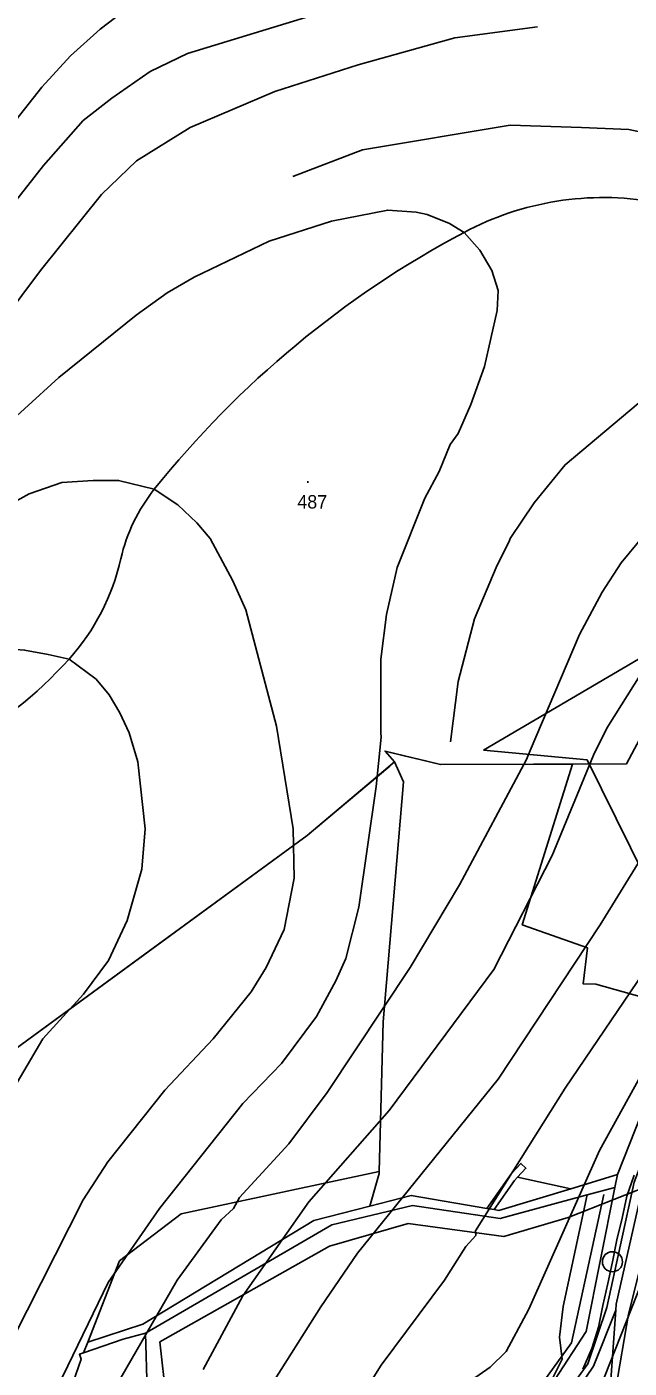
# Model space of a CAD drawing. Extents: x -510989 to -501240, y -1184665 to -1176098.
# Drawn here: x -510334 to -510064, y -1177370 to -1176770 of the extents above; entities that cross this region are included whole.
import ezdxf

# ---------------------------------------------------------------- set-up
doc = ezdxf.new("R2010")
doc.units = 0
for name, color, linetype in [('lesni_pozemek', 7, 'Continuous'), ('NAVRH_revitalizace_toku', 7, 'Continuous'), ('NAVRH_rozvodnice', 7, 'Continuous'), ('orna_puda', 7, 'Continuous'), ('ostatni_plocha_x_neplodna_puda', 7, 'Continuous'), ('ostatni_plocha_x_ostatni_komunikace', 7, 'Continuous'), ('popis', 7, 'Continuous'), ('STAV_povodi', 7, 'Continuous'), ('STAV_systematicke_odvodneni', 7, 'Continuous'), ('trasovani_toku', 7, 'Continuous'), ('trvaly_travni_porost', 7, 'Continuous'), ('vrstevnice_01', 7, 'Continuous'), ('vrstevnice_02', 7, 'Continuous'), ('vrstevnice_03', 7, 'Continuous'), ('vrstevnice_05', 7, 'Continuous'), ('zastavena_plocha_a_nadvori', 7, 'Continuous')]:
    doc.layers.add(name, color=color, linetype=linetype)

msp = doc.modelspace()

# ---------------------------------------------------------------- linework, layer by layer
at = {"layer": 'lesni_pozemek'}
for points in [[(-510039.68, -1177209.36), (-510069.13, -1177283.78), (-510089.97, -1177290.06), (-510113.88, -1177284.93), (-510110.08, -1177280.89), (-510112.36, -1177278.75), (-510116.58, -1177283.24), (-510127.58, -1177298.87), (-510161.42, -1177293.09), (-510180.05, -1177297.88), (-510175.89, -1177283.29), (-510175.86, -1177282.31), (-510173.97, -1177215.35), (-510164.95, -1177108), (-510169, -1177099), (-510173.17, -1177094.21), (-510170.75, -1177094.79), (-510161.43, -1177097.07), (-510158.87, -1177097.69), (-510148.36, -1177100.25), (-510089.28, -1177099.99), (-510111.76, -1177171.89), (-510082.53, -1177182.28), (-510084.44, -1177198.43), (-510078.81, -1177198.53), (-510049.52, -1177206.8)], [(-510349, -1177235), (-510208, -1177132), (-510171, -1177101), (-510169, -1177099), (-510164.95, -1177108), (-510173.97, -1177215.35), (-510175.86, -1177282.31), (-510264.52, -1177301.35), (-510292.13, -1177322.38), (-510306.29, -1177358.7), (-510308.17, -1177363.54), (-510310.07, -1177364.2), (-510309.3, -1177366.43), (-510316.48, -1177386.96)]]:
    msp.add_lwpolyline(points, dxfattribs=at)
for points in [[(-510069.13, -1177283.78), (-510070.28, -1177289.5), (-510082.63, -1177292.86), (-510121.69, -1177303.47), (-510160.82, -1177297.6), (-510197.02, -1177306.26), (-510280.39, -1177354.79), (-510290.41, -1177357.42), (-510308.17, -1177363.54), (-510306.29, -1177358.7), (-510281.65, -1177350.67), (-510205.06, -1177304.31), (-510180.05, -1177297.88), (-510161.42, -1177293.09), (-510127.58, -1177298.87), (-510124.32, -1177299.42), (-510122.26, -1177299.77), (-510089.97, -1177290.06)], [(-510175.89, -1177283.29), (-510180.05, -1177297.88), (-510205.06, -1177304.31), (-510281.65, -1177350.67), (-510306.29, -1177358.7), (-510292.13, -1177322.38), (-510264.52, -1177301.35), (-510175.86, -1177282.31)]]:
    msp.add_lwpolyline(points, close=True, dxfattribs=at)
at = {"layer": 'NAVRH_revitalizace_toku'}
for points in [[(-510075.17, -1177292.7), (-510089.63, -1177359.05), (-510129.61, -1177414.34), (-510139.82, -1177439.86), (-510140.67, -1177513.01), (-510142.37, -1177596.38), (-510119.41, -1177649.97), (-510081.13, -1177743.53)], [(-510059.86, -1177739.28), (-510064.11, -1177717.17), (-510112.6, -1177601.48), (-510116.86, -1177569.15), (-510116, -1177448.36), (-510079.43, -1177415.19), (-510070.07, -1177380.31), (-510064.11, -1177346.29), (-510049.65, -1177288.44)]]:
    msp.add_lwpolyline(points, dxfattribs=at)
at = {"layer": 'NAVRH_rozvodnice'}
for centre, radius, start, end in [((-510075.33, -1176979.44), 133.03, 80.08202, 118.01369), ((-509928.32, -1177255.77), 446.03, 118.01369, 141.31731), ((-510216.48, -1177025.06), 76.89, 141.31731, 167.22833), ((-510389.63, -1176985.81), 100.65, 318.12058, 347.22833), ((-510455.7, -1176926.57), 189.39, 298.5056, 318.12058)]:
    msp.add_arc(centre, radius, start, end, dxfattribs=at)
at = {"layer": 'orna_puda'}
for points in [[(-510072, -1177373.55), (-510069.84, -1177344.42), (-510069.64, -1177341.76), (-510058.1, -1177290.28), (-510033.05, -1177225.78), (-510005.07, -1177163.76), (-509970.05, -1177086.08), (-509958.17, -1177067.6), (-509951.38, -1177059.39), (-509943.37, -1177064.1), (-509936.63, -1177046.06), (-509903.75, -1177213.03), (-509901.23, -1177252.51), (-509903.08, -1177271.99), (-509906.47, -1177405.26)], [(-510279.65, -1177380.46), (-510280.39, -1177354.79), (-510197.02, -1177306.26), (-510160.82, -1177297.6), (-510121.69, -1177303.47), (-510082.63, -1177292.86), (-510093.39, -1177342.83), (-510095.14, -1177356.56), (-510093.86, -1177366.32), (-510098.1, -1177374.8)]]:
    msp.add_lwpolyline(points, dxfattribs=at)
msp.add_lwpolyline([(-509989.85, -1177055.25), (-509972.01, -1177057.31), (-509968.41, -1177058.61), (-509977.72, -1177077.6), (-509996.86, -1177119.51), (-510039.68, -1177209.36), (-510040.97, -1177206.36), (-510049.52, -1177206.8), (-510078.81, -1177198.53), (-510084.44, -1177198.43), (-510082.53, -1177182.28), (-510111.76, -1177171.89), (-510089.28, -1177099.99), (-510065, -1177099.88), (-510048.71, -1177069.18), (-510033.84, -1177052.2), (-510015.57, -1177058.38), (-510009.93, -1177065.89), (-510004.43, -1177069.86), (-509998.12, -1177065.4)], close=True, dxfattribs=at)
at = {"layer": 'ostatni_plocha_x_neplodna_puda'}
for points in [[(-510113.88, -1177284.93), (-510089.97, -1177290.06), (-510122.26, -1177299.77), (-510124.32, -1177299.42), (-510115.23, -1177286.36)], [(-510069.84, -1177344.42), (-510072, -1177373.55), (-510071.74, -1177384.51), (-510084.36, -1177388.11), (-510084.34, -1177409.75), (-510102.14, -1177427.79), (-510123.04, -1177446.95), (-510123.01, -1177433.04), (-510079.88, -1177369.48)]]:
    msp.add_lwpolyline(points, close=True, dxfattribs=at)
at = {"layer": 'ostatni_plocha_x_ostatni_komunikace'}
for points in [[(-510125.71, -1177419.39), (-510083.15, -1177353.98), (-510070.28, -1177289.5), (-510069.13, -1177283.78), (-510039.68, -1177209.36), (-509996.86, -1177119.51), (-509977.72, -1177077.6), (-509968.41, -1177058.61), (-509964.5, -1177060.02), (-509957.41, -1177059.6), (-509961.74, -1177064.23), (-509971.06, -1177081.16), (-510031.76, -1177209.78), (-510061.6, -1177287.12), (-510073.88, -1177343.31), (-510082.36, -1177368.53), (-510128.78, -1177432.41)], [(-510128.78, -1177432.41), (-510082.36, -1177368.53), (-510073.88, -1177343.31), (-510061.6, -1177287.12), (-510031.76, -1177209.78), (-509971.06, -1177081.16), (-509961.74, -1177064.23), (-509957.41, -1177059.6), (-509951.38, -1177059.39), (-509958.17, -1177067.6), (-509970.05, -1177086.08), (-510005.07, -1177163.76), (-510033.05, -1177225.78), (-510058.1, -1177290.28), (-510069.64, -1177341.76), (-510069.84, -1177344.42), (-510079.88, -1177369.48), (-510123.01, -1177433.04)]]:
    msp.add_lwpolyline(points, dxfattribs=at)
msp.add_lwpolyline([(-510112.36, -1177278.75), (-510110.08, -1177280.89), (-510113.88, -1177284.93), (-510115.23, -1177286.36), (-510124.32, -1177299.42), (-510127.58, -1177298.87), (-510116.58, -1177283.24)], close=True, dxfattribs=at)
at = {"layer": 'popis'}
msp.add_lwpolyline([(-510349, -1177235), (-510278.5, -1177183.5), (-510208, -1177132), (-510169, -1177099), (-510173.17, -1177094.21), (-510148.36, -1177100.25), (-510065, -1177099.88), (-510056.86, -1177084.53)], dxfattribs=at)
at = {"layer": 'STAV_povodi'}
for centre, radius, start, end in [((-510075.33, -1176979.44), 133.03, 80.08202, 118.01369), ((-509928.32, -1177255.77), 446.03, 118.01369, 141.31731), ((-510216.48, -1177025.06), 76.89, 141.31731, 167.22833), ((-510389.63, -1176985.81), 100.65, 318.12058, 347.22833), ((-510455.7, -1176926.57), 189.39, 298.5056, 318.12058)]:
    msp.add_arc(centre, radius, start, end, dxfattribs=at)
at = {"layer": 'STAV_systematicke_odvodneni'}
for p, q in [((-509952.74, -1176990.11), (-510129.13, -1177093.85)), ((-510129.13, -1177093.85), (-510082.63, -1177098.13)), ((-510082.63, -1177098.13), (-510023.29, -1177218.45)), ((-510048.95, -1177286.36), (-510091.18, -1177302.94)), ((-510162.8, -1177305.62), (-510198.08, -1177315.78)), ((-510120.04, -1177311.5), (-510162.8, -1177305.62)), ((-510091.18, -1177302.94), (-510120.04, -1177311.5)), ((-510198.08, -1177315.78), (-510273.99, -1177358.56)), ((-510273.99, -1177358.56), (-510267.04, -1177423.26))]:
    msp.add_line(p, q, dxfattribs=at)
at = {"layer": 'trasovani_toku'}
for p, q in [((-510064.93, -1177293.46), (-510061.71, -1177284)), ((-510067.05, -1177303.23), (-510064.93, -1177293.46)), ((-510069.42, -1177312.95), (-510067.05, -1177303.23)), ((-510071.38, -1177322.76), (-510069.42, -1177312.95)), ((-510073.37, -1177332.56), (-510071.38, -1177322.76)), ((-510075.64, -1177342.29), (-510073.37, -1177332.56)), ((-510077.68, -1177352.08), (-510075.64, -1177342.29)), ((-510080.61, -1177361.64), (-510077.68, -1177352.08)), ((-510084.59, -1177370.82), (-510080.61, -1177361.64))]:
    msp.add_line(p, q, dxfattribs=at)
msp.add_circle((-510071.38, -1177322.76), 4.5, dxfattribs=at)
at = {"layer": 'trvaly_travni_porost'}
msp.add_lwpolyline([(-510082.63, -1177292.86), (-510070.28, -1177289.5), (-510083.15, -1177353.98), (-510125.71, -1177419.39), (-510137.13, -1177443.58), (-510136, -1177589.03), (-510078.83, -1177733.26), (-510091.19, -1177737.71), (-510120.32, -1177683.49), (-510134.26, -1177652.15), (-510151.28, -1177577.98), (-510159.77, -1177529), (-510156.18, -1177433.8), (-510143.03, -1177412.76), (-510122.35, -1177392.2), (-510098.1, -1177374.8), (-510093.86, -1177366.32), (-510095.14, -1177356.56), (-510093.39, -1177342.83)], close=True, dxfattribs=at)
at = {"layer": 'vrstevnice_01'}
for points in [[(-510287.59, -1176761), (-510300.69, -1176771), (-510314.09, -1176783), (-510326.91, -1176797), (-510386.91, -1176873), (-510409, -1176895), (-510423.41, -1176905), (-510436.09, -1176912), (-510486.31, -1176926), (-510499.81, -1176932), (-510512.59, -1176940), (-510531.81, -1176956), (-510543.19, -1176968), (-510553.09, -1176983), (-510569.19, -1177014), (-510585.69, -1177050)], [(-510542.5, -1177054), (-510533.09, -1177039), (-510517.59, -1177018), (-510504.31, -1177005), (-510488.09, -1176992), (-510472.31, -1176983), (-510449.91, -1176972), (-510422.81, -1176963), (-510408.09, -1176957), (-510393.41, -1176948), (-510380.09, -1176938), (-510367.81, -1176928), (-510352.31, -1176912), (-510327.5, -1176879), (-510300.19, -1176845), (-510284.41, -1176830), (-510260.5, -1176815), (-510222.5, -1176799), (-510185.19, -1176787), (-510141.91, -1176775), (-510104.91, -1176770)], [(-510493.5, -1177059), (-510481, -1177047), (-510466.81, -1177038), (-510441.41, -1177031), (-510420.59, -1177028), (-510400.09, -1177023), (-510382.09, -1177015), (-510372.59, -1177008), (-510350.81, -1176989), (-510332.59, -1176979), (-510317.91, -1176974), (-510303.91, -1176973), (-510292.5, -1176973), (-510276.5, -1176977), (-510265.91, -1176984), (-510257.41, -1176992), (-510251.5, -1176999), (-510241.41, -1177018), (-510235.59, -1177031), (-510221.81, -1177083)], [(-510045.91, -1176984), (-510067.5, -1177010), (-510076, -1177023), (-510086.09, -1177042), (-510108.19, -1177094)], [(-510221.81, -1177083), (-510214.31, -1177129), (-510213.91, -1177151), (-510218.31, -1177174), (-510226.41, -1177191), (-510233.19, -1177202), (-510250.09, -1177223), (-510271.81, -1177246), (-510297.31, -1177278), (-510308.31, -1177295), (-510339.69, -1177357)], [(-510108.19, -1177094), (-510109.81, -1177098), (-510139.91, -1177154), (-510161.91, -1177191), (-510199.09, -1177247), (-510216.31, -1177270), (-510238.31, -1177294), (-510241, -1177299), (-510246.59, -1177304), (-510266.31, -1177331), (-510305, -1177398), (-510315.91, -1177424), (-510322.81, -1177447), (-510322.59, -1177502), (-510323.81, -1177516), (-510331.59, -1177547), (-510337.09, -1177564)], [(-510253.09, -1177986), (-510262.41, -1177945), (-510263, -1177924), (-510251.59, -1177847), (-510250.69, -1177806), (-510253.69, -1177760), (-510259.69, -1177728), (-510267.81, -1177699), (-510285.69, -1177654), (-510291, -1177636), (-510291, -1177616), (-510288.91, -1177610), (-510272.69, -1177581), (-510263.31, -1177556), (-510258, -1177533), (-510257.5, -1177481), (-510252, -1177443), (-510241.31, -1177415), (-510225.31, -1177380), (-510201.91, -1177343), (-510185.59, -1177319), (-510122.5, -1177241), (-510076.81, -1177172), (-510032.5, -1177100)], [(-510146.31, -1177384), (-510126.09, -1177370), (-510119, -1177363), (-510108.81, -1177344), (-510077.19, -1177273), (-510058.91, -1177240), (-510041, -1177214), (-510040.81, -1177211), (-510031.31, -1177208), (-510028.81, -1177212), (-510041.19, -1177289), (-510081.91, -1177392)]]:
    msp.add_lwpolyline(points, dxfattribs=at)
at = {"layer": 'vrstevnice_02'}
for points in [[(-510101.59, -1176733), (-510261.59, -1176782), (-510278.31, -1176790), (-510295.59, -1176802), (-510308.41, -1176812), (-510326.19, -1176832), (-510370.09, -1176888), (-510393.81, -1176912), (-510409.69, -1176923), (-510423.41, -1176932), (-510439.09, -1176939), (-510475, -1176952), (-510501.41, -1176967), (-510519.19, -1176983), (-510536.19, -1177003), (-510565.69, -1177052)], [(-510350.09, -1176955), (-510319.19, -1176927), (-510284.69, -1176899), (-510270.81, -1176889), (-510258.69, -1176882), (-510225.09, -1176866), (-510197.09, -1176857), (-510172, -1176852), (-510159.31, -1176853), (-510154.31, -1176854), (-510144.31, -1176858), (-510137.81, -1176862), (-510130.69, -1176870), (-510125.31, -1176879), (-510122.59, -1176888), (-510122.91, -1176897), (-510128.69, -1176922), (-510134.81, -1176939), (-510140.5, -1176952), (-510144, -1176957), (-510148.91, -1176969), (-510155.31, -1176981), (-510167.81, -1177012), (-510172.59, -1177033), (-510175, -1177053), (-510175.09, -1177086), (-510174.91, -1177088)], [(-509923.41, -1177110), (-509920.91, -1177097), (-509911.19, -1177063), (-509902.5, -1177038), (-509882.91, -1176995), (-509865, -1176961), (-509858.31, -1176946), (-509858, -1176940), (-509861.69, -1176936), (-509870.5, -1176935), (-509882.19, -1176938), (-509903.09, -1176947), (-510014.69, -1177017), (-510028.59, -1177028), (-510045.69, -1177045), (-510058.19, -1177059), (-510073.81, -1177084), (-510079.81, -1177096)], [(-510291.91, -1177077), (-510296.69, -1177069), (-510302.5, -1177062), (-510314.69, -1177053), (-510324.09, -1177051), (-510334.59, -1177049), (-510348.81, -1177048), (-510420.59, -1177054), (-510435.5, -1177056), (-510452.41, -1177062)], [(-510346.5, -1177257), (-510326.41, -1177223), (-510308.19, -1177203), (-510297.09, -1177188), (-510288.59, -1177170), (-510282.09, -1177147), (-510280.59, -1177129), (-510283.91, -1177099), (-510287.81, -1177086), (-510291.91, -1177077)], [(-510350.41, -1177423), (-510317.41, -1177374), (-510297.19, -1177332), (-510274.19, -1177299), (-510236.81, -1177252), (-510219.5, -1177234), (-510203.91, -1177213), (-510195.19, -1177197), (-510190.81, -1177187), (-510184.91, -1177164), (-510177.19, -1177110), (-510174.91, -1177088)], [(-510079.81, -1177096), (-510098.41, -1177141), (-510124.41, -1177192), (-510171.41, -1177255), (-510207.31, -1177296), (-510236.91, -1177338), (-510254.69, -1177371)], [(-510036.5, -1177373), (-510035.59, -1177349), (-510025.41, -1177265), (-510010.41, -1177199), (-510003.41, -1177146), (-510004, -1177139), (-510006.69, -1177135), (-510015.91, -1177139), (-510022, -1177145), (-510036.91, -1177163), (-510092.59, -1177245), (-510132.69, -1177309)], [(-510132.69, -1177309), (-510132.59, -1177311), (-510137, -1177316), (-510146.59, -1177331), (-510174.91, -1177369), (-510196.81, -1177404)]]:
    msp.add_lwpolyline(points, dxfattribs=at)
at = {"layer": 'vrstevnice_03'}
msp.add_lwpolyline([(-510143.81, -1177090), (-510140.41, -1177063), (-510133.19, -1177035), (-510123.5, -1177012), (-510117.41, -1177000), (-510117.19, -1176999), (-510106.41, -1176983), (-510092.59, -1176966), (-510049.59, -1176930), (-510037.31, -1176917), (-510020, -1176895), (-510011.41, -1176878), (-510010.09, -1176872), (-510009.81, -1176856), (-510010.5, -1176850), (-510012.31, -1176845), (-510017.5, -1176838), (-510040.19, -1176821), (-510064, -1176816), (-510085.19, -1176815), (-510117.19, -1176814), (-510183.31, -1176825), (-510214.41, -1176837)], dxfattribs=at)
at = {"layer": 'zastavena_plocha_a_nadvori'}
msp.add_lwpolyline([(-510290.41, -1177357.42), (-510280.39, -1177354.79), (-510279.65, -1177380.46), (-510290.37, -1177379.88), (-510287.86, -1177409.13), (-510286.01, -1177420.69), (-510316.73, -1177421.27), (-510316.48, -1177386.96), (-510309.3, -1177366.43), (-510310.07, -1177364.2), (-510308.17, -1177363.54)], close=True, dxfattribs=at)

# ---------------------------------------------------------------- texts
at = {"layer": 'vrstevnice_05'}
for s, p in [('.', (-510208.94, -1176974.25)), ('487', (-510212.47, -1176985.61))]:
    msp.add_text(s, height=6, dxfattribs=at).set_placement(p)

doc.saveas('drawing.dxf')
